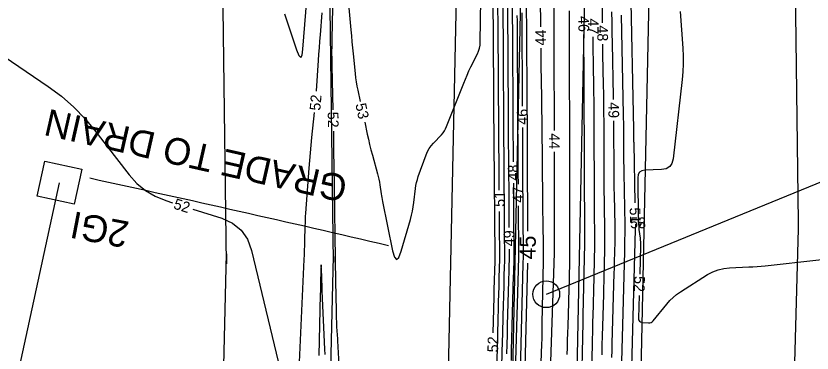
# Model space of a CAD drawing. Extents: x 2384780 to 2405861, y 547869 to 573706.
# Drawn here: x 2395628.8 to 2395777.6, y 554136.5 to 554199.5 of the extents above; entities that cross this region are included whole.
import ezdxf

# ---------------------------------------------------------------- set-up
doc = ezdxf.new("R2010")
doc.units = 0
for name, color, linetype in [('Breaklines', 7, 'Continuous'), ('Matchline Text', 7, 'Continuous'), ('Old_Level_23', 7, 'Continuous'), ('Old_Level_5', 7, 'Continuous'), ('Old_Level_59', 7, 'Continuous'), ('Old_Level_6', 7, 'Continuous'), ('Old_Level_60', 7, 'Continuous'), ('Old_Level_61', 7, 'Continuous'), ('Old_Level_63', 7, 'Continuous'), ('Prop Buffer Zone 1', 7, 'Continuous'), ('Prop Buffer Zone 2', 7, 'Continuous')]:
    doc.layers.add(name, color=color, linetype=linetype)

# ---------------------------------------------------------------- blocks, each defined once
blk = doc.blocks.new('IN')
at = {"layer": 'Matchline Text'}
blk.add_lwpolyline([(-0.07025, 0.067), (0.07025, 0.067), (0.07025, -0.067), (-0.07025, -0.067)], close=True, dxfattribs=at)

msp = doc.modelspace()

# ---------------------------------------------------------------- linework, layer by layer
at = {"layer": 'Breaklines'}
msp.add_line((2395615.73203, 554070.1859), (2395636.99225, 554168.33725), dxfattribs=at)
msp.add_arc((2394828.31077, 550434.91596), 3822, 76.84008056, 77.69793611, dxfattribs=at)
at = {"layer": 'Old_Level_23'}
msp.add_circle((2395727.96425, 554147.465), 2.5, dxfattribs=at)
at = {"layer": 'Old_Level_59'}
msp.add_line((2395727.9898, 554147.45924), (2395727.98416, 554147.46061), dxfattribs=at)
at = {"layer": 'Old_Level_6'}
for p, q in [((2395711.6968, 554229.78659), (2395702.13538, 553776.5459)), ((2395723.63825, 554226.88475), (2395714.41986, 553789.90496)), ((2395735.58108, 554224.04839), (2395726.70435, 553803.26406)), ((2395747.52323, 554221.17926), (2395738.98884, 553816.62315))]:
    msp.add_line(p, q, dxfattribs=at)
at = {"layer": 'Old_Level_60'}
for points in [[(2395580.697, 554226.64625), (2395594.93525, 554217.1615), (2395597.43075, 554215.42525), (2395599.85025, 554213.59275), (2395602.19325, 554211.6635), (2395604.46025, 554209.63775), (2395611.74075, 554202.863), (2395613.326, 554201.44275), (2395614.9615, 554200.08525), (2395616.647, 554198.79075), (2395618.383, 554197.559), (2395634.8405, 554186.342), (2395637.3355, 554184.494), (2395639.661, 554182.46675), (2395641.81675, 554180.26), (2395643.80325, 554177.87375), (2395650.015, 554169.78575), (2395651.44025, 554168.1865), (2395653.05325, 554166.85575), (2395654.8545, 554165.79275), (2395656.8435, 554164.998), (2395658.109, 554164.59675)], [(2395718.0495, 554140.23275), (2395718.2235, 554146.905), (2395718.227, 554147.04125), (2395718.2305, 554147.1775), (2395718.23425, 554147.31375), (2395718.23775, 554147.45), (2395718.24975, 554147.895), (2395718.2525, 554147.99025), (2395718.255, 554148.08575), (2395718.2575, 554148.181), (2395718.26, 554148.27625), (2395718.4, 554153.654), (2395718.40225, 554153.75475), (2395718.40375, 554153.8555), (2395718.4045, 554153.95625), (2395718.40425, 554154.057), (2395718.4025, 554154.3865), (2395718.402, 554154.457), (2395718.4015, 554154.5275), (2395718.401, 554154.598), (2395718.4005, 554154.66875), (2395718.18925, 554182.88175), (2395718.1875, 554183.12725), (2395718.18575, 554183.37275), (2395718.18425, 554183.618), (2395718.18275, 554183.8635), (2395718.1785, 554184.66525), (2395718.1775, 554184.83725), (2395718.17625, 554185.009), (2395718.17525, 554185.18075), (2395718.174, 554185.3525), (2395717.9715, 554212.516)], [(2395694.03075, 554179.63375), (2395694.5065, 554177.431), (2395694.72575, 554176.447), (2395694.958, 554175.46625), (2395695.20325, 554174.4885), (2395695.4615, 554173.514), (2395696.42325, 554169.97725), (2395696.55225, 554169.474), (2395696.667, 554168.96775), (2395696.7675, 554168.4585), (2395696.85325, 554167.946), (2395697.11025, 554166.26725), (2395697.1675, 554165.90775), (2395697.229, 554165.54925), (2395697.295, 554165.1915), (2395697.36525, 554164.8345), (2395699.2385, 554155.615), (2395699.58725, 554154.386), (2395699.97025, 554153.965), (2395700.3875, 554154.35225), (2395700.83875, 554155.5475), (2395702.567, 554161.4495), (2395702.779, 554162.23375), (2395702.95775, 554163.0245), (2395703.10325, 554163.82225), (2395703.21525, 554164.62675), (2395703.52725, 554167.26575), (2395703.61, 554167.82725), (2395703.72525, 554168.38125), (2395703.87275, 554168.9275), (2395704.0525, 554169.46625), (2395705.5445, 554173.54025), (2395705.799, 554174.1405), (2395706.11, 554174.70575), (2395706.47775, 554175.23575), (2395706.90225, 554175.7305), (2395708.381, 554177.29), (2395708.67925, 554177.636), (2395708.94025, 554178.00575), (2395709.164, 554178.399), (2395709.3505, 554178.816), (2395712.53025, 554186.9385), (2395712.84275, 554187.711), (2395713.17225, 554188.47575), (2395713.519, 554189.233), (2395713.88275, 554189.9825), (2395715.09925, 554192.41875), (2395715.32825, 554192.9485), (2395715.49375, 554193.49375), (2395715.596, 554194.05425), (2395715.635, 554194.63), (2395715.835, 554210.79575)], [(2395719.18725, 554166.95025), (2395719.084, 554180.70625), (2395719.07825, 554181.516), (2395719.07275, 554182.32575), (2395719.06775, 554183.13575), (2395719.063, 554183.9455), (2395719.04825, 554186.591), (2395719.045, 554187.158), (2395719.0415, 554187.725), (2395719.03775, 554188.29175), (2395719.03375, 554188.85875), (2395718.87325, 554210.411)], [(2395729.4915, 554178.1005), (2395729.4905, 554180.0095), (2395729.49, 554180.672), (2395729.48875, 554181.3345), (2395729.487, 554181.997), (2395729.48475, 554182.6595), (2395729.4765, 554184.82375), (2395729.475, 554185.2875), (2395729.47375, 554185.75125), (2395729.473, 554186.215), (2395729.4725, 554186.67875), (2395729.4595, 554209.441)], [(2395738.49325, 554198.25525), (2395738.44025, 554209.78675)], [(2395720.66725, 554207.38775), (2395720.7445, 554197.034), (2395720.7585, 554195.0955), (2395720.7715, 554193.15675), (2395720.7835, 554191.218), (2395720.79475, 554189.2795), (2395720.82975, 554182.94625), (2395720.8375, 554181.58925), (2395720.846, 554180.23225), (2395720.85525, 554178.87525), (2395720.865, 554177.518), (2395720.9545, 554165.594), (2395720.964, 554164.27375), (2395720.973, 554162.9535), (2395720.98125, 554161.63325), (2395720.98875, 554160.313), (2395720.99075, 554159.9325)], [(2395726.791, 554207.6415), (2395726.88625, 554197.73325), (2395726.889, 554197.47425)], [(2395679.043, 554199.918), (2395681.29625, 554193.17575), (2395681.7335, 554192.10125), (2395682.0795, 554191.768), (2395682.33425, 554192.17525), (2395682.498, 554193.32375), (2395683.578, 554207.22)], [(2395721.56975, 554205.16325), (2395721.61825, 554198.66), (2395721.62825, 554197.26625), (2395721.63775, 554195.87275), (2395721.64625, 554194.479), (2395721.6545, 554193.0855), (2395721.709, 554183.2125), (2395721.7205, 554181.199), (2395721.73325, 554179.1855), (2395721.74675, 554177.172), (2395721.76125, 554175.1585), (2395721.78325, 554172.23525)], [(2395743.7415, 554205.097), (2395744.28025, 554178.324), (2395744.285, 554178.05925), (2395744.28875, 554177.7945), (2395744.2915, 554177.52975), (2395744.29325, 554177.265), (2395744.29725, 554176.40025), (2395744.2985, 554176.21475), (2395744.3005, 554176.0295), (2395744.303, 554175.84425), (2395744.3065, 554175.659), (2395744.53375, 554164.566)], [(2395690.8015, 554203.8685), (2395691.43725, 554196.92975), (2395691.5415, 554195.80475), (2395691.6485, 554194.67975), (2395691.758, 554193.55525), (2395691.87025, 554192.431), (2395692.24075, 554188.7585), (2395692.331, 554187.97325), (2395692.44325, 554187.1915), (2395692.5775, 554186.41325), (2395692.7335, 554185.6385), (2395693.186, 554183.5435)], [(2395685.01975, 554185.44875), (2395685.02625, 554185.54), (2395685.4005, 554191.16525), (2395685.4825, 554192.3705), (2395685.56775, 554193.5755), (2395685.65625, 554194.78025), (2395685.74825, 554195.985), (2395686.07075, 554200.1355)], [(2395687.99075, 554201.0645), (2395687.87775, 554195.183), (2395687.8605, 554193.92275), (2395687.85725, 554192.6625), (2395687.86825, 554191.40225), (2395687.8935, 554190.142), (2395688.10175, 554181.96875)], [(2395723.377, 554200.08325), (2395723.47325, 554182.65425)], [(2395740.5395, 554183.91275), (2395740.52975, 554184.4435), (2395740.32925, 554194.4055), (2395740.2935, 554196.374), (2395740.2655, 554198.3425), (2395740.245, 554200.311)], [(2395752.99775, 554200.362), (2395753.50125, 554193.49125), (2395753.5745, 554192.0195), (2395753.57875, 554190.5495), (2395753.514, 554189.08075), (2395753.38025, 554187.61325), (2395751.67875, 554172.79025), (2395751.4625, 554171.948), (2395751.033, 554171.335), (2395750.39025, 554170.95125), (2395749.5345, 554170.79675), (2395746.39075, 554170.66625), (2395745.8025, 554170.5575), (2395745.38475, 554170.28725), (2395745.1375, 554169.8555), (2395745.061, 554169.262), (2395745.16075, 554161.56775), (2395745.174, 554161.06725), (2395745.2015, 554160.5675), (2395745.243, 554160.069), (2395745.2985, 554159.57125), (2395745.50225, 554157.94725), (2395745.53925, 554157.599), (2395745.563, 554157.25), (2395745.5735, 554156.90025), (2395745.5705, 554156.55), (2395745.42525, 554151.241)], [(2395722.497, 554199.59075), (2395722.50375, 554198.5885), (2395722.51, 554197.5865), (2395722.51575, 554196.5845), (2395722.60175, 554181.009), (2395722.61, 554179.57375), (2395722.619, 554178.1385), (2395722.62875, 554176.7035), (2395722.639, 554175.26825), (2395722.67425, 554170.58025), (2395722.6815, 554169.5755), (2395722.68825, 554168.571), (2395722.69175, 554168.03675)], [(2395734.22175, 554114.0245), (2395734.84925, 554142.18375), (2395734.8525, 554142.322), (2395734.85575, 554142.4605), (2395734.8595, 554142.599), (2395734.863, 554142.7375), (2395734.87575, 554143.18975), (2395734.87825, 554143.2865), (2395734.88075, 554143.3835), (2395734.883, 554143.4805), (2395734.88525, 554143.57725), (2395735.18125, 554156.922), (2395735.18225, 554156.976), (2395735.1825, 554157.03025), (2395735.18225, 554157.0845), (2395735.1815, 554157.13875), (2395735.17775, 554157.316), (2395735.17725, 554157.354), (2395735.1765, 554157.39175), (2395735.17625, 554157.42975), (2395735.176, 554157.46775), (2395735.0445, 554186.47825), (2395735.04375, 554186.591), (2395735.0425, 554186.704), (2395735.041, 554186.81675), (2395735.03875, 554186.9295), (2395735.0315, 554187.29775), (2395735.03, 554187.37675), (2395735.029, 554187.45575), (2395735.028, 554187.53475), (2395735.0275, 554187.6135), (2395734.989, 554196.0275)], [(2395736.16075, 554118.35975), (2395736.604, 554138.25425), (2395736.62625, 554139.22275), (2395736.64975, 554140.191), (2395736.67475, 554141.1595), (2395736.70075, 554142.12775), (2395736.7885, 554145.291), (2395736.80675, 554145.969), (2395736.824, 554146.64675), (2395736.8405, 554147.32475), (2395736.856, 554148.00275), (2395737.04825, 554156.66675), (2395737.05675, 554157.1805), (2395737.06, 554157.69425), (2395737.05775, 554158.208), (2395737.05, 554158.72175), (2395737.0155, 554160.4), (2395737.009, 554160.75975), (2395737.00375, 554161.1195), (2395737, 554161.479), (2395736.9975, 554161.83875), (2395736.90125, 554183.073), (2395736.89525, 554183.9975), (2395736.88575, 554184.922), (2395736.8725, 554185.8465), (2395736.85575, 554186.77075), (2395736.795, 554189.7905), (2395736.78325, 554190.4375), (2395736.774, 554191.0845), (2395736.76725, 554191.73175), (2395736.763, 554192.379), (2395736.748, 554195.61425)], [(2395738.40025, 554136.12325), (2395738.44375, 554137.92175), (2395738.49, 554139.72), (2395738.5385, 554141.51825), (2395738.70125, 554147.3925), (2395738.73525, 554148.6515), (2395738.7675, 554149.91025), (2395738.798, 554151.169), (2395738.82675, 554152.428), (2395738.91875, 554156.57925), (2395738.93375, 554157.46875), (2395738.93925, 554158.35825), (2395738.93525, 554159.24775), (2395738.92175, 554160.13725), (2395738.85425, 554163.434), (2395738.84125, 554164.1405), (2395738.831, 554164.847), (2395738.8235, 554165.5535), (2395738.819, 554166.26), (2395738.75825, 554179.6675), (2395738.747, 554181.40375), (2395738.729, 554183.14), (2395738.704, 554184.876), (2395738.6725, 554186.61225), (2395738.5585, 554192.283), (2395738.53625, 554193.49825), (2395738.5255, 554194.25525)], [(2395726.9345, 554193.4745), (2395726.9515, 554192.17975), (2395726.97825, 554190.3285), (2395727.07025, 554184.2815), (2395727.08925, 554182.98575), (2395727.106, 554181.69), (2395727.121, 554180.394), (2395727.134, 554179.09825), (2395727.26675, 554164.9435), (2395727.278, 554163.82175), (2395727.29075, 554162.7), (2395727.305, 554161.5785), (2395727.32075, 554160.45675), (2395727.3745, 554156.79275), (2395727.383, 554156.00775), (2395727.385, 554155.2225), (2395727.38075, 554154.4375), (2395727.37025, 554153.65225), (2395727.16675, 554141.97), (2395727.14125, 554140.63475), (2395727.111, 554139.2995), (2395727.0765, 554137.9645), (2395727.03725, 554136.6295), (2395726.902, 554132.2685)], [(2395681.6245, 554129.30475), (2395682.74375, 554153.99625), (2395682.78, 554154.85125), (2395682.81125, 554155.7065), (2395682.83775, 554156.56175), (2395682.859, 554157.41725), (2395682.92025, 554160.21225), (2395682.93725, 554160.81075), (2395682.962, 554161.40925), (2395682.9945, 554162.00725), (2395683.0345, 554162.60475), (2395683.6565, 554171.04525), (2395683.7685, 554172.48725), (2395683.8925, 554173.92825), (2395684.02825, 554175.36825), (2395684.17575, 554176.807), (2395684.6725, 554181.46425)], [(2395740.23425, 554135.65225), (2395740.2675, 554136.9485), (2395740.3025, 554138.24475), (2395740.66725, 554151.41925), (2395740.691, 554152.29625), (2395740.7135, 554153.1735), (2395740.73475, 554154.05075), (2395740.75475, 554154.928), (2395740.81825, 554157.794), (2395740.82875, 554158.408), (2395740.8325, 554159.02225), (2395740.82975, 554159.63625), (2395740.8205, 554160.2505), (2395740.701, 554166.07725), (2395740.678, 554167.32575), (2395740.65975, 554168.5745), (2395740.64675, 554169.82325), (2395740.6385, 554171.07225), (2395740.606, 554178.2725), (2395740.596, 554179.81525), (2395740.595, 554179.913)], [(2395688.1805, 554177.96975), (2395688.186, 554177.4945), (2395688.216, 554174.40675), (2395688.223, 554173.74525), (2395688.2305, 554173.0835), (2395688.239, 554172.422), (2395688.2485, 554171.76025), (2395688.5735, 554149.6415), (2395688.576, 554149.498), (2395688.579, 554149.35475), (2395688.58275, 554149.21125), (2395688.58725, 554149.068), (2395688.6025, 554148.59975), (2395688.60575, 554148.4995), (2395688.6085, 554148.399), (2395688.611, 554148.29875), (2395688.61325, 554148.19825), (2395688.70775, 554143.377), (2395688.72, 554142.879), (2395688.73725, 554142.381), (2395688.7595, 554141.8835), (2395688.7865, 554141.386), (2395688.9195, 554139.14575), (2395688.92175, 554139.1055), (2395688.9235, 554139.06525), (2395688.925, 554139.025), (2395688.926, 554138.98475), (2395688.92875, 554138.853), (2395688.9295, 554138.825), (2395688.9305, 554138.79675), (2395688.93175, 554138.7685), (2395688.933, 554138.74025), (2395689.82125, 554123.0245)], [(2395723.4955, 554178.65425), (2395723.4995, 554177.9485), (2395723.50475, 554177.09175), (2395723.51075, 554176.235), (2395723.51675, 554175.378), (2395723.53775, 554172.57925), (2395723.54225, 554171.9795), (2395723.54625, 554171.3795), (2395723.55, 554170.77975), (2395723.5535, 554170.18), (2395723.63825, 554154.78075), (2395723.6385, 554154.6145), (2395723.6375, 554154.448), (2395723.635, 554154.28175), (2395723.63125, 554154.1155), (2395723.61725, 554153.57225), (2395723.61425, 554153.45575), (2395723.611, 554153.3395), (2395723.608, 554153.223), (2395723.60475, 554153.10675), (2395723.0025, 554130.72575)], [(2395728.8215, 554134.83525), (2395729.44775, 554153.237), (2395729.457, 554153.5245), (2395729.465, 554153.81225), (2395729.47225, 554154.09975), (2395729.478, 554154.3875), (2395729.4955, 554155.327), (2395729.49875, 554155.52825), (2395729.50125, 554155.72975), (2395729.5025, 554155.931), (2395729.503, 554156.1325), (2395729.49375, 554174.1005)], [(2395721.81325, 554168.2355), (2395721.82075, 554167.17175), (2395721.83025, 554165.76225), (2395721.83925, 554164.35275), (2395721.84725, 554162.94325), (2395721.89075, 554155.0495), (2395721.89125, 554154.65), (2395721.88875, 554154.2505), (2395721.88325, 554153.85125), (2395721.87425, 554153.45175), (2395721.84025, 554152.14725), (2395721.833, 554151.86775), (2395721.8255, 554151.58825), (2395721.81825, 554151.30875), (2395721.81075, 554151.029), (2395721.49025, 554139.12475), (2395721.436, 554137.097), (2395721.382, 554135.0695)], [(2395661.92175, 554163.3875), (2395667.31525, 554161.67675), (2395669.347, 554160.76775), (2395670.95425, 554159.46425), (2395672.137, 554157.76625), (2395672.89525, 554155.67375), (2395678.65425, 554131.52575)], [(2395718.38525, 554119.86125), (2395718.9805, 554142.70725), (2395718.9995, 554143.42875), (2395719.0185, 554144.1505), (2395719.03775, 554144.872), (2395719.057, 554145.59375), (2395719.1205, 554147.951), (2395719.134, 554148.45625), (2395719.1475, 554148.96125), (2395719.16075, 554149.4665), (2395719.174, 554149.9715), (2395719.25125, 554152.94), (2395719.2625, 554153.44725), (2395719.26975, 554153.95425), (2395719.273, 554154.4615), (2395719.27225, 554154.96875), (2395719.263, 554156.626), (2395719.261, 554156.981), (2395719.25875, 554157.33625), (2395719.2565, 554157.69125), (2395719.25375, 554158.0465), (2395719.217, 554162.9505)], [(2395722.71425, 554164.037), (2395722.7645, 554154.91525), (2395722.765, 554154.63225), (2395722.763, 554154.34925), (2395722.759, 554154.0665), (2395722.75275, 554153.78375), (2395722.72875, 554152.85975), (2395722.7235, 554152.66175), (2395722.71825, 554152.46375), (2395722.713, 554152.26575), (2395722.70775, 554152.068), (2395722.24625, 554134.92525)], [(2395744.61575, 554160.567), (2395744.61625, 554160.545), (2395744.61775, 554160.4475), (2395744.618, 554160.35), (2395744.6175, 554160.2525), (2395744.61575, 554160.155), (2395744.60875, 554159.83675), (2395744.60725, 554159.7685), (2395744.6055, 554159.70025), (2395744.60375, 554159.632), (2395744.602, 554159.56375), (2395743.826, 554131.5375)], [(2395745.28, 554160.82775), (2395745.2815, 554160.70625), (2395745.2825, 554160.66925), (2395745.2845, 554160.632), (2395745.2875, 554160.595), (2395745.29175, 554160.55825), (2395745.337, 554160.197), (2395745.3505, 554160.13775), (2395745.372, 554160.11425), (2395745.401, 554160.12675), (2395745.43775, 554160.17525), (2395745.65825, 554160.53575), (2395745.677, 554160.57575), (2395745.684, 554160.61625), (2395745.67975, 554160.657), (2395745.664, 554160.69825), (2395745.59325, 554160.83375), (2395745.576, 554160.85875), (2395745.55425, 554160.8765), (2395745.528, 554160.8865), (2395745.4975, 554160.889), (2395745.33125, 554160.882), (2395745.3085, 554160.87775), (2395745.2925, 554160.8675), (2395745.28275, 554160.85075), (2395745.28, 554160.82775)], [(2395721.013, 554155.9325), (2395721.017, 554155.184), (2395721.01775, 554154.66775), (2395721.0145, 554154.15175), (2395721.00725, 554153.636), (2395720.99575, 554153.12), (2395720.95175, 554151.43475), (2395720.9425, 554151.07375), (2395720.933, 554150.7125), (2395720.92325, 554150.3515), (2395720.9135, 554149.99025), (2395720.6895, 554141.6645), (2395720.64175, 554139.8805), (2395720.59425, 554138.0965), (2395720.54725, 554136.31225)], [(2395745.31575, 554147.2425), (2395745.19925, 554142.99475), (2395745.236, 554142.67325), (2395745.36575, 554142.4365), (2395745.58875, 554142.284), (2395745.905, 554142.21575), (2395747.09, 554142.1315), (2395747.3325, 554142.14025), (2395747.55125, 554142.203), (2395747.747, 554142.31975), (2395747.91925, 554142.49025), (2395750.48175, 554145.642), (2395751.05425, 554146.291), (2395751.67325, 554146.88775), (2395752.33875, 554147.432), (2395753.05075, 554147.92375), (2395758.133, 554151.14075), (2395759.08775, 554151.664), (2395760.08525, 554152.05125), (2395761.125, 554152.30275), (2395762.2075, 554152.4185), (2395765.813, 554152.57475), (2395766.58525, 554152.61475), (2395767.35625, 554152.66775), (2395768.12625, 554152.7335), (2395768.8955, 554152.81225), (2395798.99825, 554156.15225)], [(2395686.617, 554136.18475), (2395686.55775, 554137.20775), (2395686.07675, 554148.0415), (2395686.074, 554148.10525), (2395686.07175, 554148.169), (2395686.07, 554148.23275), (2395686.0685, 554148.2965), (2395686.0645, 554148.50475), (2395686.0635, 554148.5495), (2395686.06225, 554148.59425), (2395686.06125, 554148.63875), (2395686.05975, 554148.6835), (2395685.942, 554152.26275), (2395685.91975, 554152.797), (2395685.89925, 554152.975), (2395685.8805, 554152.79675), (2395685.864, 554152.26225), (2395685.79925, 554149.3105), (2395685.7945, 554149.12375), (2395685.78875, 554148.93725), (2395685.782, 554148.7505), (2395685.774, 554148.564), (2395685.7465, 554147.95475), (2395685.74075, 554147.82425), (2395685.736, 554147.6935), (2395685.73175, 554147.563), (2395685.728, 554147.43225), (2395685.44075, 554136.0185)]]:
    msp.add_lwpolyline(points, dxfattribs=at)
at = {"layer": 'Old_Level_61'}
for points in [[(2395719.76825, 554209.16525), (2395719.88725, 554193.18925), (2395719.89725, 554191.815), (2395719.9065, 554190.44075), (2395719.915, 554189.0665), (2395719.923, 554187.69225), (2395719.94775, 554183.203), (2395719.95325, 554182.241), (2395719.95925, 554181.279), (2395719.96575, 554180.317), (2395719.97275, 554179.355), (2395720.103, 554161.9725), (2395720.10975, 554161.05875), (2395720.11575, 554160.145), (2395720.1215, 554159.231), (2395720.12675, 554158.31725), (2395720.14325, 554155.31825), (2395720.14425, 554154.68575), (2395720.14025, 554154.053), (2395720.13125, 554153.42075), (2395720.11725, 554152.78825), (2395720.0635, 554150.72225), (2395720.05175, 554150.2795), (2395720.04025, 554149.837), (2395720.0285, 554149.39425), (2395720.0165, 554148.9515), (2395719.869, 554143.47175), (2395719.8375, 554142.29775), (2395719.80625, 554141.1235), (2395719.77525, 554139.94925), (2395719.7445, 554138.775), (2395719.316, 554122.3285)], [(2395724.23825, 554203.58225), (2395724.38725, 554176.602), (2395724.389, 554176.3235), (2395724.39075, 554176.045), (2395724.3925, 554175.7665), (2395724.3945, 554175.488), (2395724.4015, 554174.57825), (2395724.40275, 554174.38325), (2395724.40425, 554174.18825), (2395724.40525, 554173.99325), (2395724.4065, 554173.79825), (2395724.4865, 554159.2775)], [(2395731.88975, 554136.17025), (2395731.91675, 554137.5155), (2395731.949, 554138.86075), (2395731.98675, 554140.20575), (2395732.03, 554141.5505), (2395732.1795, 554145.94375), (2395732.20975, 554146.885), (2395732.23625, 554147.8265), (2395732.25925, 554148.76825), (2395732.27875, 554149.70975), (2395732.36575, 554154.37825), (2395732.382, 554155.37875), (2395732.3935, 554156.37925), (2395732.40025, 554157.37975), (2395732.40225, 554158.38025), (2395732.3985, 554165.37925), (2395732.397, 554166.879), (2395732.3945, 554168.37875), (2395732.3905, 554169.8785), (2395732.3855, 554171.37825), (2395732.3415, 554182.90525), (2395732.3355, 554184.65075), (2395732.331, 554186.39625), (2395732.32775, 554188.14175), (2395732.326, 554189.88725), (2395732.32275, 554195.589), (2395732.32175, 554196.811), (2395732.3195, 554198.03275), (2395732.31625, 554199.2545), (2395732.312, 554200.4765)], [(2395742.0625, 554134.8275), (2395742.63375, 554155.46225), (2395742.647, 554155.9495), (2395742.6595, 554156.43675), (2395742.67125, 554156.92425), (2395742.6825, 554157.4115), (2395742.71775, 554159.00375), (2395742.7235, 554159.345), (2395742.7255, 554159.686), (2395742.724, 554160.02725), (2395742.719, 554160.3685), (2395742.519, 554170.12), (2395742.499, 554171.211), (2395742.483, 554172.302), (2395742.4715, 554173.39325), (2395742.4645, 554174.48425), (2395742.44825, 554178.04875), (2395742.4435, 554178.8125), (2395742.4355, 554179.57625), (2395742.4245, 554180.34), (2395742.41075, 554181.10375), (2395742.0375, 554199.6435)], [(2395724.4785, 554153.278), (2395723.7585, 554126.5265)]]:
    msp.add_lwpolyline(points, dxfattribs=at)
at = {"layer": 'Old_Level_63'}
msp.add_lwpolyline([(2395727.98416, 554147.46061), (2397412.65799, 554838.03553), (2397895.79633, 554886.52031)], dxfattribs=at)
msp.add_ellipse((2395727.45003, 554021.05834), major_axis=(15.71221, 376.73026), ratio=0.59897866, dxfattribs=at)
at = {"layer": 'Prop Buffer Zone 1'}
for p, q in [((2395775.081, 554159.7015), (2395775.08975, 554160.8905)), ((2395688.1975, 554154.54575), (2395688.1915, 554153.442))]:
    msp.add_line(p, q, dxfattribs=at)
for points in [[(2395688.1915, 554153.442), (2395686.21725, 554305.68725)], [(2395775.08975, 554160.8905), (2395773.3845, 554297.485)], [(2395766.479, 553842.9665), (2395775.081, 554159.7015)], [(2395680.9085, 553848.68275), (2395688.1975, 554154.54575)]]:
    msp.add_lwpolyline(points, dxfattribs=at)
at = {"layer": 'Prop Buffer Zone 2'}
msp.add_line((2395668.20325, 554155.02225), (2395668.19325, 554153.18275), dxfattribs=at)
for points in [[(2395668.19325, 554153.18275), (2395666.213, 554305.90325)], [(2395660.91425, 553849.15925), (2395668.20325, 554155.02225)]]:
    msp.add_lwpolyline(points, dxfattribs=at)

# ---------------------------------------------------------------- block references
at = {"layer": 'Old_Level_5', "xscale": 50.00000000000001, "yscale": 50, "rotation": 167.67342972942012}
msp.add_blockref('IN', (2395636.99225, 554168.33725), dxfattribs=at)

# ---------------------------------------------------------------- texts
at = {"layer": 'Breaklines'}
msp.add_text('GRADE TO DRAIN', height=4.9999995, rotation=167.2545528, dxfattribs=at).set_placement((2395691.11559, 554169.48008))
at = {"layer": 'Old_Level_5'}
msp.add_text('2GI', height=4.999999, rotation=169.1573333, dxfattribs=at).set_placement((2395650.23143, 554160.98145))
at = {"layer": 'Old_Level_60'}
for s, rotation, p in [('46', 270.2631139, (2395733.973, 554199.503)), ('47', 270.2631139, (2395735.73225, 554199.0425)), ('48', 270.4619778, (2395737.492, 554197.75075)), ('44', 90.6510861, (2395727.927, 554194.0055)), ('52', 85.0207222, (2395685.72025, 554181.74425)), ('53', 282.1893806, (2395692.2835, 554182.986)), ('49', 270.7937028, (2395739.5515, 554183.37925)), ('52', 271.1275444, (2395687.11675, 554181.57925)), ('46', 90.3170722, (2395724.4925, 554179.1795)), ('44', 270.0295611, (2395728.49175, 554177.58025)), ('48', 90.4281028, (2395722.8095, 554168.739)), ('47', 90.3240028, (2395723.71125, 554164.6095)), ('51', 90.4293361, (2395720.2105, 554163.82425)), ('52', 342.4029111, (2395658.1595, 554163.5315)), ('51', 271.1738028, (2395743.55175, 554163.6795)), ('49', 90.3154, (2395722.01, 554156.45775)), ('52', 268.4315889, (2395744.41525, 554150.89825)), ('52', 88.5073417, (2395718.95475, 554136.57825))]:
    msp.add_text(s, height=2, rotation=rotation, dxfattribs=at).set_placement(p)
msp.add_text('53', height=2, dxfattribs=at).set_placement((2395743.6345, 554159.82775))
at = {"layer": 'Old_Level_61'}
msp.add_text('45', height=3, rotation=89.9252472, dxfattribs=at).set_placement((2395726, 554153.97275))

doc.saveas('drawing.dxf')
